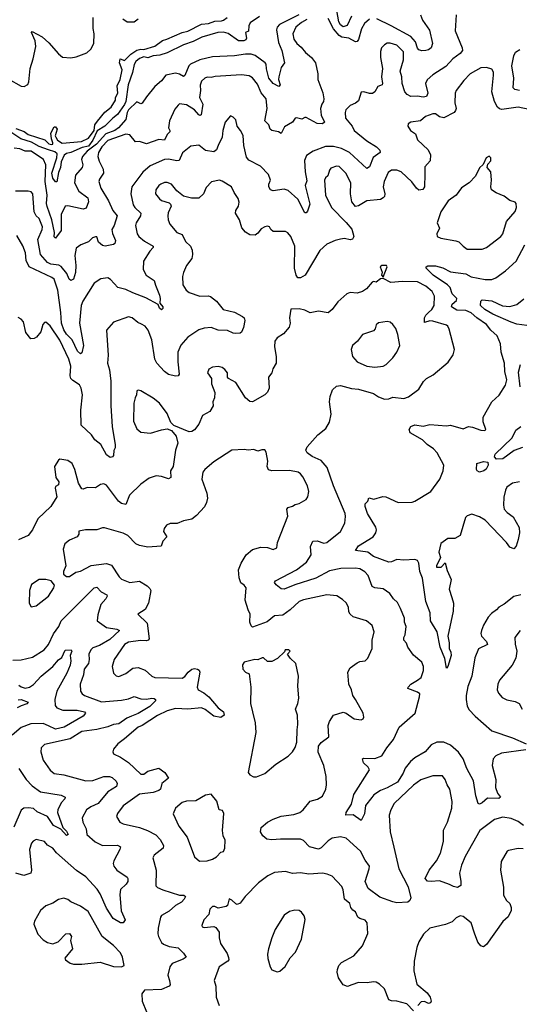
# Model space of a CAD drawing. Extents: x 1690054 to 1842981, y 782881 to 914114.
# Tile 520 of 656: x 1813364 to 1816994, y 817812 to 824959. Entities that reach past the tile are written whole.
import ezdxf

# ---------------------------------------------------------------- set-up
doc = ezdxf.new("R2010")
doc.units = 0

msp = doc.modelspace()

# ---------------------------------------------------------------- linework, layer by layer
at = {"layer": '0CON10XD'}
for points in [[(1813279.3, 824529.3), (1813375, 824476), (1813395.7, 824474.3), (1813422.2, 824487.8), (1813431.3, 824508.7), (1813441.1, 824605), (1813462.8, 824675), (1813480.8, 824765), (1813477.3, 824805), (1813450.6, 824865), (1813455, 824873.8), (1813526.5, 824835), (1813575, 824790.5), (1813645, 824710), (1813675, 824688), (1813735, 824682), (1813775, 824690), (1813850.9, 824719.1), (1813882, 824745), (1813903.1, 824786.9), (1813906.3, 824855), (1813898.8, 824895), (1813897.7, 824975)], [(1815106.9, 824983.1), (1815038.8, 824935), (1815029.1, 824915), (1815026.2, 824875), (1815004.2, 824865), (1815012, 824825), (1815006.9, 824813.1), (1814992.5, 824805), (1814955, 824804.5), (1814878.9, 824858.9), (1814845, 824867.8), (1814804.5, 824865.5), (1814688.6, 824831.4), (1814625, 824800), (1814555, 824776.2), (1814435, 824717.5), (1814381.4, 824701.4), (1814335, 824695.8), (1814295, 824682.5), (1814265, 824688.8), (1814235, 824677.3), (1814207.9, 824655), (1814195, 824634.2), (1814184.1, 824575), (1814153.1, 824486.9), (1814135.1, 824365.1), (1814125, 824343.9), (1814075, 824270.4), (1814041.2, 824245), (1813981.5, 824185), (1813926.8, 824153.2), (1813894.4, 824085), (1813865, 824042), (1813819.2, 824030.8), (1813735.7, 823994.3), (1813705, 823988.5), (1813686.1, 823975), (1813666.6, 823926.6), (1813661.3, 823885), (1813645, 823850), (1813635, 823782), (1813625, 823781.4), (1813605, 823807.5), (1813598.7, 823845), (1813633.4, 823955), (1813636.5, 823985), (1813620.5, 824000.5), (1813573.9, 824013.9), (1813505, 824038.8), (1813449.8, 824069.8), (1813371.9, 824095), (1813306.7, 824136.7)], [(1815392.6, 824995), (1815252.1, 824925), (1815235.4, 824905), (1815229.3, 824885), (1815245, 824792.5), (1815269.4, 824735), (1815286.9, 824645), (1815265, 824612.5), (1815247.3, 824545), (1815245.6, 824525), (1815256.2, 824485), (1815247.2, 824472.8), (1815205, 824496.6), (1815174.4, 824535), (1815156.8, 824603.2), (1815154.6, 824635), (1815147.9, 824645), (1815075, 824699.3), (1815045, 824707.8), (1815005, 824708.3), (1814925, 824696.6), (1814765, 824690), (1814673.4, 824666.6), (1814604.7, 824635.3), (1814593.6, 824625), (1814565, 824554.2), (1814555, 824547.1), (1814524.4, 824564.4), (1814495, 824570.8), (1814425, 824556.9), (1814395, 824515.5), (1814345, 824474.3), (1814285, 824400), (1814255, 824352), (1814245, 824349.2), (1814215, 824362.2), (1814155, 824304.1), (1814144.2, 824285), (1814136.2, 824233.8), (1814083.1, 824175), (1814055, 824154), (1813990.6, 824129.4), (1813921.3, 824055), (1813855.2, 824005), (1813819.5, 823965), (1813814.2, 823945), (1813821.8, 823905), (1813818.2, 823885), (1813770.7, 823829.3), (1813761.4, 823775), (1813792.7, 823715), (1813858.9, 823665), (1813863.1, 823636.9), (1813848.1, 823591.9), (1813825, 823584), (1813715, 823608.9), (1813695, 823604.2), (1813664.5, 823545.5), (1813665, 823428.8), (1813624, 823374), (1813613.6, 823383.6), (1813616, 823415), (1813598.7, 823505), (1813564.1, 823604.1), (1813558.4, 823625), (1813563.3, 823685), (1813550.4, 823785), (1813554.8, 823904.8), (1813536.8, 823945), (1813448.1, 824005), (1813405, 824005.3), (1813365, 824022.1), (1813325, 824027.1)], [(1813335, 824169.2), (1813397.3, 824147.3), (1813425, 824125.5), (1813546.9, 824086.9), (1813575, 824058.6), (1813595, 824052), (1813603.8, 824056.2), (1813605.6, 824065), (1813594.6, 824094.6), (1813590.8, 824135), (1813615, 824181.2), (1813625, 824182), (1813635.4, 824165), (1813622.5, 824115), (1813625.5, 824105), (1813639.5, 824085), (1813673.1, 824063.1), (1813812.5, 824075), (1813865, 824098.6), (1813906.1, 824153.9), (1813910, 824195), (1813928.3, 824221.7), (1813983.6, 824286.4), (1814027.8, 824325), (1814060, 824375), (1814060, 824395), (1814078.1, 824425), (1814072.1, 824477.9), (1814094.3, 824525), (1814108.5, 824595), (1814089.2, 824645), (1814093.3, 824675), (1814125, 824663.3), (1814171.8, 824708.2), (1814215, 824738.7), (1814245, 824745.3), (1814265, 824742.9), (1814345, 824767.8), (1814401.2, 824808.8), (1814433.5, 824816.5), (1814544.4, 824865.6), (1814585.3, 824874.7), (1814684.8, 824925.2), (1814735, 824932.2), (1814781.8, 824948.2), (1814830.6, 824949.4), (1814843.8, 824955), (1814872.5, 824975)], [(1816534.5, 824995), (1816528.7, 824878.7), (1816580, 824755), (1816581.1, 824735), (1816565, 824714.4), (1816512.2, 824675), (1816460.4, 824619.6), (1816365, 824559.4), (1816325, 824522), (1816312.9, 824495), (1816328.9, 824425), (1816318.6, 824401.4), (1816295, 824396.2), (1816255, 824403.3), (1816205, 824401.5), (1816178.9, 824415), (1816162.1, 824435), (1816143.6, 824495), (1816139.3, 824545), (1816127.7, 824585), (1816153.3, 824666.7), (1816152.4, 824725), (1816105, 824773.6), (1816055, 824788.2), (1816035, 824787.5), (1816014, 824776), (1815993.3, 824755), (1815985, 824727.5), (1815984.5, 824685), (1816000.6, 824605), (1815992.7, 824545), (1816000.5, 824495), (1815997.1, 824485), (1815965, 824474), (1815944.6, 824435.4), (1815926.4, 824423.6), (1815905, 824423.3), (1815865, 824435.8), (1815845, 824433.3), (1815825, 824370.6), (1815805, 824351.8), (1815764.7, 824335.3), (1815733.1, 824305), (1815728.1, 824285), (1815732.2, 824245), (1815779.1, 824185), (1815794.7, 824154.7), (1815885, 824078.8), (1815957.5, 824035), (1815980.9, 824010.9), (1815984.2, 823995), (1815932, 823958), (1815905, 823892), (1815885, 823878.8), (1815759.2, 823995), (1815703.3, 824025), (1815645, 824038.3), (1815585, 824038.8), (1815496.2, 824003.8)], [(1815905, 824962), (1815868.9, 824931.1), (1815848.5, 824891.5), (1815824.6, 824815.4), (1815815, 824800.8), (1815805, 824797.5), (1815754.7, 824824.7), (1815705, 824832), (1815685, 824843.9), (1815642.9, 824892.9), (1815605, 824968.2)], [(1815775.2, 824984.8), (1815743.3, 824916.7), (1815715, 824907), (1815695, 824922.2), (1815683.8, 824943.8), (1815668, 825025)], [(1816276.9, 824995), (1816290.9, 824955), (1816342.6, 824882.6), (1816363.5, 824785), (1816352.9, 824755), (1816335, 824740.6), (1816315.5, 824734.5), (1816285, 824733.3), (1816265, 824740), (1816255, 824752), (1816239.2, 824799.2), (1816205, 824835.8), (1816063.3, 824913.3), (1815958, 824965)], [(1814112.5, 824965), (1814145, 824944), (1814195, 824942.5), (1814224.2, 824965)], [(1815450.3, 824959.7), (1815411, 824939), (1815370.4, 824905), (1815349.1, 824855), (1815355, 824818.6), (1815378.5, 824785), (1815409.4, 824759.4), (1815440.5, 824720.5), (1815485.3, 824685.3), (1815514.4, 824645), (1815530.5, 824565), (1815529.4, 824525), (1815567.4, 824427.4), (1815573.3, 824385), (1815571.5, 824365), (1815558.5, 824345), (1815550, 824315), (1815555.3, 824265.3)], [(1816995, 824445.4), (1816962, 824452), (1816950.5, 824465), (1816954.2, 824535), (1816939, 824625), (1816955, 824697.5), (1816967.2, 824722.8), (1816996.9, 824743.1)], [(1816986.7, 824323.3), (1816867.6, 824307.6), (1816851.2, 824311.2), (1816836.7, 824325), (1816814.5, 824365), (1816793.8, 824435), (1816807.1, 824555), (1816806.8, 824576.8), (1816795, 824598.8), (1816755, 824610.8), (1816715, 824608.9), (1816638, 824565), (1816591.4, 824518.6), (1816534.2, 824445), (1816527.5, 824425), (1816525.6, 824355), (1816534.4, 824315), (1816531.1, 824298.9), (1816520, 824285), (1816445, 824246.7), (1816415, 824253.5), (1816385, 824274.5), (1816365.5, 824274.5), (1816312.9, 824257.1), (1816275, 824224.3), (1816205, 824216), (1816186.4, 824203.6), (1816183.8, 824185), (1816203.4, 824153.4), (1816240, 824130), (1816255, 824086.7), (1816330.6, 824015), (1816348.3, 823978.3), (1816347.5, 823935), (1816308.3, 823891.7), (1816307.9, 823837.9), (1816304.5, 823745), (1816293.2, 823726.8), (1816265, 823721.2), (1816246.4, 823735), (1816212.8, 823782.8), (1816135, 823854.5), (1816105, 823867.3), (1816065, 823867.5), (1816041.3, 823848.7), (1816012.2, 823785), (1816005.7, 823745), (1816018.1, 823695), (1816014.3, 823675), (1816005.8, 823665), (1815985, 823654.6), (1815885, 823644.7), (1815825, 823606.7), (1815805, 823602.9), (1815776.9, 823636.9), (1815767.1, 823695), (1815770, 823775), (1815732.7, 823845), (1815685, 823893.1), (1815665, 823895.8), (1815625, 823880), (1815613.8, 823866.2), (1815603.6, 823826.4), (1815585, 823810), (1815579.5, 823795), (1815585, 823686.2), (1815629.2, 823595), (1815736.8, 823486.8), (1815777.6, 823437.6), (1815792.5, 823385), (1815781.2, 823365), (1815765, 823360.9), (1815725, 823369.6), (1815695, 823365.5), (1815655, 823355.4), (1815595, 823328.9), (1815545, 823283.5), (1815437.5, 823105), (1815405, 823085.5), (1815385.5, 823085.5), (1815371.8, 823105), (1815359.6, 823155), (1815362.7, 823315), (1815335, 823385.6), (1815312.2, 823412.2), (1815295, 823421.2), (1815205, 823421.9), (1815188, 823435), (1815180, 823455), (1815165, 823460), (1815145, 823456), (1815119.4, 823440.6), (1815095, 823408.6), (1815075, 823395.8), (1815036.1, 823396.1), (1815005, 823416.7), (1814978.7, 823448.7), (1814961.8, 823505), (1814932.1, 823555), (1814934.6, 823575), (1814953.5, 823605), (1814958.1, 823635), (1814952.2, 823662.2), (1814923.1, 823705), (1814902, 823745), (1814835, 823786.9), (1814815, 823793.1), (1814757, 823783), (1814719.1, 823740.9), (1814700, 823695), (1814666.1, 823663.9), (1814613, 823663), (1814555, 823678.8), (1814505.7, 823715.7), (1814468, 823765), (1814435, 823777.5), (1814415, 823777.5), (1814388.8, 823765), (1814374.3, 823755), (1814353.3, 823725), (1814350.8, 823695), (1814379.4, 823659.4), (1814395, 823646.9), (1814449.5, 823629.5), (1814460, 823620), (1814464.2, 823605), (1814442.6, 823557.4), (1814439.5, 823535), (1814442.5, 823505), (1814455.6, 823475.6), (1814505.8, 823415), (1814545, 823398.8), (1814569.4, 823349.4), (1814605.4, 823315.4), (1814616.7, 823285), (1814620, 823255), (1814614.2, 823225), (1814575.8, 823175), (1814554.3, 823125), (1814548.1, 823095), (1814549.4, 823035), (1814574.5, 822995), (1814595, 822978.2), (1814672.3, 822952.3), (1814734.5, 822954.5), (1814749.2, 822949.2), (1814794.3, 822915), (1814841.4, 822855), (1814925, 822835.4), (1814983.8, 822805), (1814994, 822795), (1814999.2, 822775), (1814990.5, 822725), (1814975, 822692), (1814965, 822684), (1814935, 822680), (1814915, 822682.5), (1814873.6, 822703.6), (1814805, 822705.7), (1814755, 822724.5), (1814705, 822719.2), (1814665, 822707.5), (1814585.4, 822654.6), (1814534.1, 822595.9), (1814512.9, 822545), (1814512.1, 822475), (1814523.8, 822385), (1814515, 822373.8), (1814495, 822370.6), (1814445, 822383.2), (1814415, 822406.4), (1814361.5, 822465), (1814345.9, 822495), (1814324.1, 822635), (1814297.7, 822705), (1814275, 822733.3), (1814249.1, 822749.1), (1814221.6, 822761.6), (1814182, 822795), (1814155, 822801.9), (1814046.8, 822763.2), (1813995.4, 822704.6), (1814006.9, 822525), (1814003.2, 822465), (1814016.7, 822416.7), (1814025.3, 822335), (1814026.7, 822155), (1814037.1, 822005), (1814057.7, 821872.3), (1814057.5, 821852.5), (1814047, 821833), (1814046, 821795), (1814038.8, 821785), (1814022.4, 821782.4), (1813995, 821801.2), (1813954.4, 821875), (1813909.6, 821909.6), (1813885.2, 821945.2), (1813811.9, 822015), (1813809.5, 822125), (1813820.3, 822235), (1813811.6, 822285), (1813799.8, 822309.8), (1813749.7, 822339.7), (1813735.6, 822355), (1813730.5, 822375), (1813736.8, 822445), (1813722.3, 822495), (1813655, 822632.5), (1813585, 822737.5), (1813555, 822763.8), (1813545, 822760), (1813533.2, 822746.8), (1813517, 822693), (1813485.9, 822654.1), (1813470, 822645), (1813445, 822643.3), (1813408, 822688), (1813391.4, 822765), (1813375.5, 822785.5), (1813352.3, 822797.7)], [(1815555.3, 824265.3), (1815578, 824215), (1815565, 824202.9), (1815525, 824205.6), (1815445, 824248.5), (1815435, 824250), (1815415, 824236.9), (1815375, 824247.6), (1815365, 824244.5), (1815345, 824214.3), (1815288.8, 824181.2), (1815265, 824133.3), (1815244.2, 824144.2), (1815195, 824153.8), (1815184.3, 824164.3), (1815175, 824196), (1815145.7, 824225.7), (1815161.3, 824315), (1815154.4, 824385), (1815118.2, 824428.2), (1815091.3, 824491.3), (1815056.4, 824536.4), (1815031.6, 824551.6), (1814975, 824559.3), (1814784.6, 824545.4), (1814755, 824538.1), (1814725, 824542.2), (1814710, 824535), (1814685, 824512), (1814675.6, 824484.4), (1814677.9, 824445), (1814671.2, 824395), (1814694.6, 824345), (1814681.7, 824268.3), (1814675, 824262.5), (1814665, 824268), (1814633.5, 824305), (1814575, 824340.7), (1814525, 824348.8), (1814515, 824338.8), (1814490.9, 824309.1), (1814453.5, 824225), (1814444.5, 824175), (1814455.5, 824155), (1814454.6, 824145), (1814435.2, 824124.8), (1814415, 824085.4), (1814375, 824088.9), (1814285, 824057.1), (1814235.5, 824075.5), (1814205, 824072.3), (1814165, 824123.3), (1814135, 824128.2), (1814005, 824081.1), (1813960, 824035), (1813937.5, 823995), (1813932.4, 823965), (1813940.8, 823930.8), (1813971.1, 823875), (1813974, 823846), (1813945, 823802.5), (1813940, 823785), (1813953.6, 823735), (1814008.9, 823645), (1814041.1, 823575), (1814071.5, 823535), (1814050, 823465), (1814033.3, 823435), (1814038.1, 823408.1), (1814060.6, 823355), (1814055.5, 823335), (1814045, 823328.1), (1813985, 823315.6), (1813965, 823319.6), (1813937.5, 823345), (1813925, 823383.3), (1813915, 823383.8), (1813893.8, 823375), (1813865, 823346), (1813808.8, 823325), (1813775, 823300), (1813763.9, 823246.1), (1813773.2, 823175), (1813770, 823125), (1813755.8, 823075), (1813735, 823064.7), (1813724.6, 823074.6), (1813706.7, 823116.7), (1813666.5, 823166.5), (1813647.4, 823177.4), (1813590, 823185), (1813566.4, 823196.4), (1813514.8, 823255), (1813496.7, 823363.3), (1813527.9, 823435), (1813530.3, 823455), (1813506.1, 823515), (1813484.3, 823534.3), (1813468.8, 823565), (1813460.8, 823695), (1813448.3, 823708.3), (1813425, 823714.2), (1813334.6, 823714.6)], [(1817065, 824306.9), (1816986.7, 824323.3)], [(1815496.2, 824003.8), (1815447.6, 823972.4), (1815434.3, 823935.7), (1815438.6, 823855), (1815451.2, 823788.8), (1815438.6, 823755), (1815470.9, 823619.1), (1815455, 823570), (1815445, 823556.7), (1815435, 823556.7), (1815385.7, 823655.7), (1815315, 823717.9), (1815285, 823728.7), (1815205, 823717.8), (1815186, 823725), (1815174.3, 823745), (1815174.4, 823765), (1815185.5, 823795), (1815171.9, 823835), (1815114, 823895), (1815030, 823940), (1815010.9, 823960.9), (1814992.9, 824045), (1814987.1, 824117.1), (1814968, 824155), (1814943.3, 824185), (1814935, 824232.5), (1814915, 824252.5), (1814895, 824260), (1814856.7, 824215), (1814840.6, 824155), (1814836.2, 824105), (1814807, 824045), (1814795, 824013.5), (1814775, 824000.9), (1814715, 824010), (1814665, 824048.1), (1814608.5, 824041.5), (1814547.5, 823992.5), (1814522.4, 823937.6), (1814505.5, 823934.5), (1814446, 823946), (1814415, 823943.2), (1814312.2, 823897.8), (1814257.9, 823852.1), (1814180, 823745), (1814172.1, 823695), (1814188.5, 823615), (1814200.9, 823595), (1814244.4, 823555), (1814241.1, 823535), (1814211.1, 823485), (1814205.6, 823465), (1814218.1, 823405), (1814229.4, 823385), (1814271.6, 823351.6), (1814334.3, 823315), (1814334.3, 823305), (1814310.7, 823279.3), (1814264.6, 823205), (1814261.5, 823145), (1814283.8, 823105), (1814342, 823065), (1814351.7, 823031.7), (1814380.3, 822960.3), (1814385.7, 822935), (1814382, 822902), (1814404.3, 822875), (1814405, 822862.5), (1814395, 822852.9), (1814379.4, 822865), (1814370.7, 822890.7), (1814280.6, 822940.6), (1814185.3, 822975.3), (1814135, 823000.6), (1814076.2, 823015), (1814025, 823074), (1814005, 823084), (1813952.7, 823077.3), (1813905, 823046), (1813823.1, 822916.9), (1813810.7, 822885), (1813799.1, 822755), (1813826.7, 822595), (1813815, 822540), (1813806.7, 822533.3), (1813785, 822553.1), (1813744.6, 822634.6), (1813705, 822676.7), (1813685, 822707.9), (1813668.9, 822755), (1813663.8, 822833.8), (1813640.5, 822995), (1813614.7, 823074.7), (1813598.3, 823088.3), (1813432.3, 823165), (1813411.8, 823211.8), (1813406.7, 823266.7), (1813387.7, 823317.7), (1813343.4, 823393.4)], [(1816725, 823294.2), (1816754.4, 823305.6), (1816858.8, 823385), (1816873.8, 823405), (1816900.8, 823495), (1816963, 823567), (1816974, 823595), (1816971.2, 823625), (1816964.1, 823634.1), (1816925, 823646), (1816885, 823678), (1816825, 823703.1), (1816792.5, 823725), (1816786.1, 823746.1), (1816791.4, 823795), (1816788, 823855), (1816760, 823885), (1816765, 823910), (1816787.5, 823935), (1816787.5, 823955), (1816775, 823967.5), (1816753.9, 823956.1), (1816732.5, 823907.5), (1816705, 823882.5), (1816675, 823822), (1816630, 823775), (1816575, 823738), (1816535, 823684.2), (1816476, 823645), (1816422.9, 823565), (1816396.2, 823485), (1816413.3, 823445), (1816394.2, 823405), (1816396, 823386), (1816423.4, 823373.4), (1816533.6, 823353.6), (1816555, 823345.7), (1816585, 823314), (1816614.3, 823294.3), (1816725, 823294.2)], [(1816994.4, 821605.6), (1816945, 821595.6), (1816903.1, 821565), (1816893.1, 821545), (1816882.7, 821492.7), (1816878.9, 821435), (1816885, 821406.7), (1816905, 821382), (1816950.5, 821350.5), (1816993, 821273), (1816995.7, 821235), (1816985.7, 821185), (1816972, 821138), (1816955, 821117.5), (1816925, 821131.2), (1816901.4, 821165), (1816745, 821326.1), (1816705, 821351.2), (1816649.7, 821369.7), (1816615, 821357.8), (1816601.9, 821345), (1816565, 821214.2), (1816525, 821194.3), (1816475, 821194), (1816425, 821158), (1816409.1, 821095), (1816422.5, 821055), (1816391.2, 820995), (1816392.5, 820985), (1816425.6, 820984.4), (1816455, 821017.5), (1816470.9, 820960.9), (1816498.8, 820895), (1816485.4, 820825.4), (1816504.3, 820764.3), (1816516.2, 820725), (1816513.8, 820665), (1816475.5, 820485), (1816484.5, 820435), (1816484.3, 820395), (1816497.6, 820367.6), (1816500, 820345), (1816475.8, 820264.2), (1816465, 820252.5), (1816451.8, 820321.8), (1816420, 820405), (1816397, 820517), (1816349.4, 820595), (1816345.6, 820655), (1816313.9, 820735), (1816291.3, 820905), (1816271.8, 820955), (1816263.5, 821015), (1816255, 821034.2), (1816235, 821040.9), (1816155, 821035.6), (1816105, 821040.5), (1816065, 821024.2), (1816045, 821022.5), (1815935, 821063.1), (1815893.8, 821095), (1815804, 821105), (1815825, 821140), (1815933.4, 821206.6), (1815952.5, 821235), (1815955.7, 821255), (1815950.8, 821275), (1815892.2, 821375), (1815873.3, 821425), (1815874.2, 821445), (1815893.8, 821465), (1815900.7, 821489.3), (1815937.8, 821477.8), (1816002.8, 821497.2), (1816025, 821495.6), (1816115, 821455.6), (1816215, 821456.9), (1816235, 821463.5), (1816350.6, 821535), (1816416.9, 821625), (1816441.1, 821685), (1816446.2, 821725), (1816396.1, 821816.1), (1816370, 821845), (1816325, 821876.7), (1816290.5, 821910.5), (1816201.1, 821961.1), (1816193.1, 821985), (1816205.6, 822005), (1816235, 822017.1), (1816295, 822007.8), (1816345, 822020), (1816465, 822010), (1816495, 822015.7), (1816585, 821990), (1816624.1, 822005.9), (1816655, 822002.5), (1816715, 821978.8), (1816743.6, 821976.4), (1816750, 821985), (1816731.1, 822041.1), (1816731.3, 822075), (1816795, 822186.2), (1816846.8, 822233.2), (1816893.6, 822305), (1816903.1, 822345), (1816889.6, 822405), (1816885.5, 822465), (1816861.9, 822545), (1816858.5, 822605), (1816834.3, 822665), (1816786.7, 822705), (1816755, 822747.7), (1816685.3, 822795.3), (1816645, 822831.5), (1816605, 822848.1), (1816539.9, 822849.9), (1816502.2, 822875), (1816506.5, 822895), (1816538.1, 822921.9), (1816541.1, 822935), (1816505, 822970), (1816491.3, 823015), (1816472.3, 823035), (1816369.2, 823105), (1816316.7, 823155), (1816316.7, 823165), (1816328.3, 823171.7), (1816385, 823172.9), (1816438.2, 823158.2), (1816495, 823129.2), (1816605, 823114.1), (1816645, 823093.6), (1816745, 823073.3), (1816795, 823074.3), (1816824.2, 823085.8), (1816892.5, 823135), (1816970, 823205), (1817034.7, 823325.3)], [(1816005, 823090), (1816033.8, 823165), (1816030, 823175), (1815995, 823174), (1815982, 823165), (1815996.4, 823126.4), (1815993.8, 823103.8), (1816005, 823090)], [(1817040.9, 819659.1), (1816865, 819635.5), (1816822.5, 819615), (1816805, 819593.3), (1816796.4, 819545), (1816824.4, 819445), (1816820, 819385), (1816836, 819345), (1816856.2, 819315), (1816845, 819306.2), (1816762.2, 819307.8), (1816723.3, 819275), (1816705, 819266.2), (1816695, 819270), (1816678.6, 819325), (1816660, 819435), (1816612.3, 819525), (1816586.9, 819595), (1816551.7, 819641.7), (1816493.8, 819693.8), (1816445, 819715.4), (1816395, 819714.5), (1816354, 819696), (1816309.5, 819645), (1816235, 819600.8), (1816204.2, 819575.8), (1816163.8, 819526.2), (1816149.3, 819490.7), (1816108.9, 819425), (1816035, 819383.3), (1815985, 819365.4), (1815937.9, 819332.1), (1815922.5, 819312.5), (1815876.7, 819255), (1815869.1, 819195), (1815845, 819147.5), (1815788.1, 819188.1), (1815733.8, 819185), (1815735.8, 819205), (1815774, 819266), (1815792.1, 819335), (1815904.4, 819515), (1815895, 819534.3), (1815861.4, 819565), (1815855.9, 819594.1), (1815865, 819598.6), (1815945, 819595.4), (1815994.2, 819615), (1816031.1, 819675), (1816078.9, 819735), (1816122, 819825), (1816236.5, 819925), (1816270, 820045), (1816270.6, 820065), (1816255, 820078.1), (1816184, 820105), (1816185.6, 820115), (1816204.7, 820135.3), (1816255, 820165.7), (1816280, 820185), (1816297.1, 820235), (1816298.1, 820265), (1816285, 820296.7), (1816225, 820347.5), (1816185, 820404), (1816174.4, 820434.4), (1816154.2, 820455), (1816154.2, 820475), (1816165.7, 820495), (1816171.5, 820555), (1816160.6, 820585), (1816158.9, 820615), (1816131.1, 820685), (1816108.2, 820728.2), (1816080.8, 820755), (1816054, 820795), (1816005, 820827.8), (1815944.6, 820834.6), (1815925, 820844.2), (1815896.2, 820925), (1815871.5, 820951.5), (1815835, 820972.7), (1815805, 820978.9), (1815696.7, 820975), (1815615, 820958.9), (1815515.5, 820904.5), (1815361.9, 820858.1), (1815285, 820824.4), (1815265, 820827.1), (1815226.6, 820856.6), (1815216.2, 820875), (1815223.3, 820885), (1815375.7, 820965), (1815448.6, 821021.4), (1815480.7, 821075), (1815478.1, 821135), (1815493.3, 821175), (1815524.4, 821175.6), (1815575, 821159.4), (1815595, 821163.3), (1815694.4, 821245), (1815725.8, 821304.2), (1815732.2, 821352.2), (1815728.7, 821375), (1815643.6, 821575), (1815598.8, 821708.8), (1815555, 821759.5), (1815488.3, 821788.3), (1815452, 821815), (1815444.2, 821834.2), (1815452.2, 821857.8), (1815531.4, 821945), (1815588.8, 821991.2), (1815615, 822036.7), (1815628.1, 822095), (1815616, 822185), (1815618.8, 822225), (1815637.9, 822272.1), (1815665, 822298), (1815695, 822303.1), (1815775, 822282.7), (1815825, 822278.2), (1815934, 822245), (1815970.5, 822220.5), (1816015, 822205.7), (1816045, 822207.5), (1816075, 822220), (1816155, 822209.4), (1816188.3, 822221.7), (1816265, 822276), (1816297, 822333), (1816320, 822355), (1816369.1, 822380.9), (1816477.7, 822472.3), (1816514.2, 822525.8), (1816524, 822565), (1816485, 822713.3), (1816475, 822733.8), (1816465, 822740.6), (1816365, 822770.8), (1816345, 822772.8), (1816305, 822761.4), (1816305, 822795.8), (1816314.7, 822815), (1816335.2, 822834.8), (1816358.2, 822855), (1816375.4, 822885), (1816377, 822953), (1816361.5, 822985), (1816315.6, 823025), (1816255, 823055.3), (1816145, 823058.9), (1816060.3, 823050.3), (1816005, 823080), (1815985, 823077.5), (1815955, 823053.8), (1815935, 823057.5), (1815925, 823053.3), (1815883.8, 823005), (1815855, 822985.8), (1815815, 822974.2), (1815765, 822978.5), (1815740.8, 822969.2), (1815675, 822912), (1815634.6, 822855.4), (1815605, 822831.4), (1815535, 822844.4), (1815475, 822831.9), (1815435, 822850), (1815395, 822859.2), (1815335, 822856.7), (1815323.8, 822795), (1815329.4, 822755), (1815322.2, 822727.8), (1815281.1, 822678.9), (1815235, 822650.6), (1815218.5, 822625), (1815215.5, 822585), (1815226.5, 822515), (1815226.5, 822465)], [(1817049.8, 822739.8), (1816975, 822748.9), (1816935, 822763.7), (1816802.1, 822822.1), (1816744.6, 822855), (1816712.9, 822885), (1816713.6, 822916.4), (1816725, 822925.7), (1816795, 822919), (1816872.2, 822882.2), (1816925, 822876.9), (1816975, 822890.9), (1817027.2, 822932.8)], [(1815945, 822437.8), (1816005, 822442.9), (1816026.7, 822455), (1816075.6, 822504.4), (1816104.2, 822545.8), (1816126, 822595), (1816111.4, 822675), (1816097.2, 822717.2), (1816075, 822745.8), (1816055, 822762.5), (1816035, 822769.2), (1815972, 822758), (1815953.1, 822745), (1815946.7, 822715), (1815935, 822700.5), (1815853.8, 822675), (1815818, 822625), (1815782.5, 822595), (1815772.5, 822565), (1815782, 822515), (1815815, 822476.2), (1815885, 822443.1), (1815945, 822437.8)], [(1815226.5, 822465), (1815202.5, 822425), (1815195.8, 822395), (1815172.5, 822365), (1815177.1, 822285), (1815164.2, 822255), (1815144.5, 822235.5), (1815055, 822184.3), (1815035, 822188), (1815005, 822214.2), (1814935, 822326), (1814881.2, 822355), (1814873.8, 822365), (1814874, 822395), (1814855, 822420.8), (1814835, 822434), (1814805, 822442), (1814765, 822436.2), (1814737.7, 822422.3), (1814727.5, 822395), (1814758, 822355), (1814757.1, 822315), (1814782, 822252), (1814779.7, 822215), (1814766.9, 822185), (1814768.9, 822155), (1814745, 822115.7), (1814692, 822085), (1814666.7, 822023.3), (1814635, 821982.5), (1814615, 821970), (1814595, 821967.5), (1814483.6, 822013.6), (1814462.5, 822035), (1814435, 822100), (1814379.2, 822175), (1814335, 822212), (1814245, 822266.2), (1814225, 822270), (1814214.2, 822265.8), (1814213.8, 822235), (1814202.5, 822215), (1814193.4, 822176.6), (1814191.8, 822045), (1814215, 821990), (1814245, 821964.4), (1814315, 821956.9), (1814395, 821982.5), (1814435, 821988.8), (1814466, 821976), (1814501.2, 821935), (1814514.2, 821885), (1814495.6, 821834.4), (1814478.1, 821715), (1814460.6, 821685), (1814462.5, 821635), (1814445, 821625.7), (1814395, 821643.1), (1814355, 821647.8), (1814305, 821631.9), (1814243.5, 821586.5), (1814161.5, 821508.5), (1814135, 821441.2), (1814105, 821448.1), (1814082.2, 821465), (1813995, 821580.8), (1813975, 821590), (1813952, 821585), (1813915, 821561.8), (1813855, 821562.9), (1813825, 821552.2), (1813815, 821554.4), (1813790.5, 821595), (1813765.8, 821695), (1813745, 821736.7), (1813715, 821758.8), (1813655, 821770), (1813645, 821762.5), (1813618, 821715), (1813627.5, 821635), (1813649.2, 821605), (1813645, 821583.3), (1813625, 821570), (1813621.2, 821558.8), (1813634.2, 821495), (1813590.8, 821425), (1813496.9, 821335), (1813456.9, 821255), (1813426.2, 821215), (1813355, 821184.3)], [(1816999.3, 822295), (1816989.2, 822400.8), (1817003.4, 822455)], [(1817016.1, 821853.9), (1816956.9, 821833.1), (1816875, 821771.4), (1816828.8, 821768.8), (1816813.6, 821785), (1816818.2, 821805), (1816942.2, 821925), (1816969.6, 821980.4), (1817005.5, 822005)], [(1817025, 819110), (1816985, 819139.5), (1816935, 819160.4), (1816875, 819170), (1816814.2, 819155), (1816706.2, 819075), (1816600.6, 818885), (1816575, 818823.3), (1816560.6, 818765), (1816570, 818705), (1816568, 818675), (1816545, 818660.8), (1816515, 818666.7), (1816488, 818682), (1816415, 818709.4), (1816352.7, 818702.7), (1816325.8, 818705.8), (1816308.8, 818725), (1816339.2, 818785), (1816392.9, 818855), (1816421.1, 818908.9), (1816443.3, 818995), (1816443.8, 819076.2), (1816473.1, 819135), (1816503.1, 819235), (1816505.5, 819285.5), (1816489.2, 819375), (1816470, 819405), (1816456, 819445), (1816435, 819470), (1816365, 819470.8), (1816278.7, 819441.3), (1816225, 819402.5), (1816085, 819270), (1816059.4, 819225), (1816048.9, 819185), (1816055.5, 819065), (1816083.3, 818953.3), (1816117.5, 818795), (1816186.2, 818665), (1816205.6, 818585), (1816198.9, 818565), (1816183.8, 818555), (1816105, 818549.5), (1816075.2, 818555.2), (1815981.2, 818591.2), (1815895, 818652.9), (1815874.5, 818705), (1815903.5, 818795), (1815904.4, 818815), (1815875, 818857.5), (1815840.4, 818925), (1815735, 819018.2), (1815695, 819028.8), (1815635, 819017.3), (1815605, 818997.8), (1815555, 818948.1), (1815535, 818939.5), (1815470, 818955), (1815425, 819000.9), (1815405, 819010.4), (1815259.1, 819010.9), (1815195, 819005.7), (1815160.3, 819010.3), (1815131.2, 819035), (1815112.5, 819065), (1815119.2, 819095), (1815165, 819134.2), (1815205, 819156.9), (1815265, 819177.8), (1815355, 819190.5), (1815400, 819205), (1815424.2, 819225), (1815475, 819286.7), (1815528.8, 819301.2), (1815565, 819322.5), (1815588, 819375), (1815594, 819405), (1815590.8, 819465), (1815573.1, 819545), (1815533.2, 819643.2), (1815534.6, 819685), (1815555, 819711.9), (1815611.2, 819755), (1815604.4, 819835), (1815615, 819866.2), (1815645, 819910), (1815715, 819933.8), (1815735, 819926.7), (1815795, 819883.6), (1815845, 819878), (1815860, 819885), (1815864, 819896), (1815858.9, 819925), (1815804.5, 820024.5), (1815783.3, 820055), (1815775.8, 820095.8), (1815756.1, 820136.1), (1815747.3, 820222.7), (1815765.6, 820254.4), (1815815, 820292), (1815835, 820300.8), (1815875, 820306), (1815893.8, 820325), (1815925.6, 820395), (1815926.1, 820456.1), (1815938.8, 820515), (1815925, 820562.5), (1815883.3, 820595), (1815787.5, 820625), (1815765, 820643.8), (1815755, 820660), (1815754, 820695), (1815735.8, 820725.8), (1815710.3, 820750.3), (1815667.9, 820777.9), (1815595, 820783.3), (1815425, 820748.2), (1815395, 820735.5), (1815330, 820675), (1815275, 820636.5), (1815215, 820631.9), (1815161.5, 820588.5), (1815055, 820550.8), (1815045, 820560), (1815036.9, 820585), (1815038, 820645), (1815023.8, 820675), (1815001.1, 820745), (1815008.7, 820835), (1814995.4, 820855.4), (1814971.5, 820871.5), (1814958.7, 820908.7), (1814952.9, 820965), (1814972.2, 821015), (1815009.4, 821075), (1815055, 821114.2), (1815115, 821129.2), (1815165, 821127.1), (1815205.9, 821114.1), (1815232.5, 821125), (1815236, 821165), (1815312, 821355), (1815306, 821405), (1815315, 821417.5), (1815345, 821426.9), (1815365, 821440.5), (1815395, 821446.9), (1815445, 821476.2), (1815458, 821495), (1815465.7, 821535), (1815455, 821576.7), (1815420.2, 821640.2), (1815405, 821662), (1815386.2, 821675), (1815325, 821687.1), (1815195, 821684.5), (1815172.1, 821692.1), (1815161.4, 821715), (1815166.9, 821755), (1815155, 821820), (1815146.2, 821836.2), (1815124, 821836), (1815095, 821826.7), (1815065, 821840), (1815025, 821833.8), (1814995, 821838.8), (1814905, 821834.3), (1814775, 821748.9), (1814708.1, 821695), (1814694.5, 821675), (1814687.5, 821625), (1814723.4, 821523.4), (1814728.6, 821485), (1814722.5, 821455), (1814706.4, 821423.6), (1814649.7, 821360.3), (1814615, 821332.5), (1814555, 821320.8), (1814507.7, 821302.3), (1814457, 821303), (1814430.7, 821289.3), (1814413, 821267), (1814410, 821245), (1814433.3, 821205), (1814403.3, 821175), (1814391.2, 821138.8), (1814295, 821130), (1814235, 821142), (1814207.5, 821155), (1814148.8, 821215), (1814115, 821233.1), (1813981.1, 821271.1), (1813965, 821271.5), (1813925, 821256.5), (1813894.5, 821255.5)], [(1816705, 821674.4), (1816687.1, 821685), (1816682.2, 821695), (1816685, 821736.7), (1816735, 821752.2), (1816766.4, 821746.4), (1816768.9, 821725), (1816752.4, 821697.6), (1816736.7, 821685), (1816705, 821674.4)], [(1813894.5, 821255.5), (1813843.4, 821256.6), (1813795, 821246.7), (1813793.3, 821225), (1813782.5, 821205), (1813725, 821182.2), (1813692.5, 821155), (1813680.6, 821115), (1813700, 820995), (1813682.5, 820955), (1813683.3, 820935), (1813705, 820916.7), (1813725, 820916.7), (1813771.9, 820948.1), (1813805, 820957.1), (1813882.6, 820997.4), (1813995, 821012.9), (1814030, 821000), (1814085.8, 820915), (1814105, 820898.6), (1814165, 820873.3), (1814235, 820882.9), (1814290.3, 820850.3), (1814310.3, 820830.3), (1814315.7, 820815.7), (1814300.8, 820725), (1814275, 820679.2), (1814223.3, 820645), (1814289.6, 820579.6), (1814305.5, 820465), (1814298, 820455), (1814285, 820451.2), (1814242.7, 820452.7), (1814155, 820440.5), (1814125, 820424), (1814050, 820315), (1814036.7, 820265), (1814045, 820216.2), (1814065, 820197.5), (1814085, 820192.9), (1814135, 820213.1), (1814185, 820253.3), (1814225, 820258.2), (1814275, 820236.5), (1814323.9, 820193.9), (1814345, 820183.3), (1814545, 820180), (1814565, 820191.5), (1814587.8, 820222.2), (1814615, 820244.5), (1814635, 820250), (1814655.4, 820245.4), (1814667.5, 820237.5), (1814673.6, 820223.6), (1814654.6, 820115), (1814660, 820095), (1814702.9, 820072.9), (1814738.5, 820045), (1814805.3, 819965.3), (1814843.8, 819935), (1814848.8, 819911.2), (1814825.6, 819894.4), (1814775, 819903.2), (1814712, 819952), (1814685, 819964.2), (1814585, 819955.2), (1814542.7, 819957.3), (1814495, 819958.6), (1814435, 819943.3), (1814365, 819908.1), (1814255, 819836.4), (1814223.8, 819825), (1814125, 819738.1), (1814076.1, 819703.9), (1814046, 819665), (1814040, 819645), (1814045, 819631.2), (1814096.2, 819606.2), (1814155, 819566.5), (1814245, 819483.5), (1814265, 819483.5), (1814294.8, 819505.2), (1814375, 819526.5), (1814419.4, 819495), (1814444.2, 819455), (1814396.4, 819415), (1814386.2, 819375), (1814375.6, 819364.4), (1814335, 819349.8), (1814235, 819336.8), (1814115, 819253.1), (1814073.8, 819196.2), (1814067.5, 819175), (1814092, 819135), (1814115, 819123.3), (1814235, 819095.4), (1814292.8, 819072.8), (1814352.2, 819042.2), (1814385, 819007.8), (1814408.8, 818965), (1814405.5, 818945), (1814340, 818895), (1814330.8, 818875), (1814354.6, 818785), (1814352.1, 818672.1), (1814365, 818659.2), (1814405, 818644.4), (1814525, 818604.5), (1814557.5, 818605), (1814568, 818595), (1814560, 818575), (1814540.8, 818555), (1814495, 818530.5), (1814451.2, 818488.8), (1814395, 818456.9), (1814386, 818445), (1814369.4, 818365), (1814368.6, 818325), (1814371.9, 818305), (1814395, 818262), (1814408.7, 818248.7), (1814451.1, 818231.1), (1814515, 818223.1), (1814554.5, 818184.5), (1814573.8, 818155), (1814550.9, 818139.1), (1814470.9, 818109.1), (1814455.4, 818084.6), (1814440.8, 818025), (1814453.3, 817985), (1814456.2, 817955), (1814450, 817945), (1814395, 817920.8), (1814270, 817915), (1814250.7, 817889.3), (1814253.3, 817835), (1814285, 817757.5)], [(1813448.3, 820698.3), (1813485, 820703.8), (1813573.3, 820775), (1813612.5, 820835), (1813616.7, 820855), (1813592.5, 820885), (1813555, 820896.2), (1813505, 820896), (1813450.3, 820859.7), (1813436.4, 820816.4), (1813432.5, 820725), (1813448.3, 820698.3)], [(1813315, 820311.1), (1813375, 820312.5), (1813457.2, 820332.8), (1813540.8, 820385), (1813573.1, 820425), (1813608.8, 820501.2), (1813649.7, 820555), (1813665, 820595.4), (1813905, 820836.4), (1813925, 820840), (1813956.3, 820806.3), (1813997.5, 820785), (1813999.4, 820775), (1813988.8, 820755), (1813953.3, 820713.3), (1813931.2, 820638.8), (1813928.1, 820595), (1813995, 820548.2), (1814068.8, 820535), (1814090, 820525), (1814019, 820461), (1813942.9, 820417.1), (1813895, 820398.9), (1813880.3, 820385), (1813866.2, 820355), (1813869.2, 820315), (1813863, 820285), (1813832.6, 820245), (1813828.1, 820205), (1813804.5, 820135), (1813806.7, 820085), (1813818.9, 820065), (1813835, 820053.1), (1813958.8, 820008.8), (1814105, 820019.3), (1814155, 820029.1), (1814195, 820045.6), (1814245, 820028.5), (1814285, 820027.2), (1814325.3, 820035.3), (1814341.7, 820031.7), (1814350, 820025), (1814350.6, 820015), (1814310.4, 819975), (1814225, 819922.4), (1814176.5, 819905), (1814141.7, 819888.3), (1814085, 819847.7), (1814045, 819843), (1814004.2, 819825.8), (1813925, 819807.2), (1813815, 819793.2), (1813730.6, 819739.4), (1813545, 819697.1), (1813520.8, 819675), (1813517.1, 819645), (1813534.6, 819584.6), (1813585, 819512), (1813615, 819487.8), (1813685, 819477.9), (1813845, 819433.3), (1813895, 819436.6), (1813975.4, 819465.4), (1814016.1, 819466.1), (1814035, 819459.4), (1814065, 819432), (1814071.9, 819415), (1814066.9, 819393.1), (1814004.7, 819355.3), (1813935, 819270), (1813881.9, 819245), (1813850.6, 819225), (1813818.8, 819165), (1813823.1, 819135), (1813846.1, 819085), (1813851.2, 819045), (1813912, 818992), (1813964.7, 818964.7), (1814075, 818966.9), (1814096.2, 818955), (1814091.9, 818935), (1814047.1, 818855), (1814043.5, 818835), (1814048.5, 818815), (1814068.9, 818785), (1814144, 818735), (1814149.2, 818725), (1814148.6, 818705), (1814138.6, 818685), (1814096.9, 818645), (1814091.4, 818608.6), (1814102.1, 818492.1), (1814131.2, 818425), (1814115, 818403.3), (1814096.4, 818403.6), (1814044.4, 818435), (1813995, 818509.2), (1813948.4, 818615), (1813927.7, 818647.7), (1813845, 818737.3), (1813777, 818783), (1813632, 818912), (1813605, 818946.4), (1813567, 818967), (1813545, 818994.3), (1813485, 819008), (1813463.2, 818996.8), (1813449.1, 818980.9), (1813435.6, 818935), (1813449.1, 818785), (1813444.5, 818765.5), (1813395, 818748.5), (1813335.9, 818764.1)], [(1817005, 820784.4), (1816955, 820772.5), (1816885, 820716), (1816845, 820696), (1816829.2, 820675), (1816791.8, 820648.2), (1816767.8, 820622.2), (1816733.5, 820565), (1816719.5, 820525), (1816715.5, 820505), (1816720, 820485), (1816754.5, 820445), (1816762.9, 820425), (1816697.5, 820392.5), (1816671.9, 820328.1), (1816648.2, 820195), (1816620.4, 820119.6), (1816608.7, 820055), (1816606.9, 820025), (1816615, 819976.7), (1816629.1, 819949.1), (1816673.7, 819903.7), (1816795, 819798.1), (1816945, 819745.5), (1817045, 819702)], [(1817001.2, 820525), (1816961.4, 820475), (1816964.3, 820425.7), (1816976.9, 820375), (1816968.6, 820325), (1816942.9, 820275), (1816850, 820165), (1816837.5, 820135), (1816834.1, 820094.1), (1816841.7, 820071.7), (1816869.5, 820039.5), (1816903, 820023), (1816965, 820011.4), (1816992, 819995), (1817015.5, 819955.5)], [(1813358.7, 820128.7), (1813375, 820116.2), (1813405, 820106.1), (1813435.3, 820114.7), (1813465, 820133.8), (1813520.9, 820195), (1813603.8, 820265), (1813645, 820313.6), (1813669.5, 820330.5), (1813695, 820384), (1813737.5, 820385), (1813743.8, 820375), (1813730.6, 820345), (1813736.7, 820305), (1813731.2, 820275), (1813707.6, 820215), (1813632.8, 820085), (1813618.5, 820025), (1813622.1, 819982.1), (1813635, 819963.2), (1813676.6, 819946.6), (1813782.9, 819947.1), (1813835, 819935.4), (1813843.1, 819925), (1813824.3, 819905), (1813688, 819825), (1813625, 819808.5), (1813574.3, 819834.3), (1813535, 819850.2), (1813445, 819847.2), (1813375, 819821.2), (1813308.5, 819765)], [(1815063, 819463), (1815085, 819463.3), (1815145, 819488.8), (1815224.5, 819555.5), (1815315, 819612.5), (1815345, 819644), (1815364.6, 819675.4), (1815376.5, 819715), (1815378.9, 819805), (1815385.8, 819844.2), (1815381.3, 819911.3), (1815368, 819955), (1815385.6, 819995), (1815393.3, 820035), (1815384.4, 820125), (1815390.8, 820195), (1815370, 820285), (1815330, 820325), (1815310, 820355), (1815330, 820375), (1815320, 820385), (1815292.5, 820385), (1815288.3, 820371.7), (1815237.5, 820322.5), (1815195, 820299.4), (1815165, 820300), (1815136, 820326), (1815125, 820327.1), (1815095, 820312.2), (1815072.5, 820315), (1814994.2, 820295.8), (1814983.3, 820276.7), (1814985.4, 820245.4), (1815005, 820224), (1815031.7, 820211.7), (1815044.2, 820115), (1815040, 819995), (1815056, 819935), (1815075.8, 819855), (1815080.6, 819785), (1815023.3, 819495), (1815037, 819477), (1815063, 819463)], [(1813353.3, 820023.3), (1813375, 820025.2), (1813426, 820005), (1813417.1, 819992.9), (1813375, 819979.6), (1813346.9, 819963.1)], [(1813358.2, 819525), (1813412.3, 819445), (1813455, 819398.8), (1813515, 819355.4), (1813665, 819331.1), (1813693.8, 819315), (1813692, 819305), (1813665.8, 819275), (1813642.1, 819225), (1813639.6, 819205), (1813678.6, 819095), (1813705, 819069.2), (1813716.2, 819043.8), (1813705, 819037.5), (1813663.5, 819083.5), (1813610.4, 819110.4), (1813565, 819175.4), (1813490, 819210), (1813465, 819233.5), (1813427.3, 819237.3), (1813395, 819236.9), (1813375, 819221.1), (1813321.2, 819098.8)], [(1814670.8, 818850.8), (1814725, 818854.2), (1814765, 818866.2), (1814795, 818883.3), (1814825, 818916.7), (1814845, 818922.5), (1814853.6, 818946.4), (1814856.7, 819005), (1814843.3, 819035), (1814836.7, 819075), (1814846.4, 819196.4), (1814838.3, 819218.3), (1814813, 819223), (1814796, 819286), (1814755, 819337.5), (1814715, 819330), (1814645, 819288.6), (1814575, 819286.9), (1814545, 819277.1), (1814496.2, 819235), (1814478.8, 819195), (1814521.4, 819105), (1814580, 819025), (1814635, 818883.3), (1814670.8, 818850.8)], [(1817021.7, 818941.7), (1816985, 818942.9), (1816915, 818928.8), (1816905, 818923.3), (1816861.2, 818848.8), (1816857.5, 818785), (1816878, 818662), (1816880, 818605), (1816900, 818565), (1816924.2, 818544.2), (1816935.8, 818515), (1816935.9, 818494.1), (1816912.3, 818447.7), (1816875, 818413.3), (1816754.5, 818245.5), (1816735, 818228.8), (1816715, 818236.2), (1816693.8, 818263.8), (1816669.3, 818329.3), (1816644.5, 818404.5), (1816585, 818450), (1816565, 818453.8), (1816535, 818441.2), (1816505, 818411.2), (1816458.6, 818391.4), (1816345, 818365.8), (1816297.6, 818322.4), (1816263.7, 818266.3), (1816248.6, 818225), (1816230, 818125), (1816228.6, 818055), (1816249.8, 817959.8), (1816325.6, 817895), (1816345.6, 817865), (1816353.8, 817835), (1816347.7, 817822.3), (1816335, 817818.8), (1816305, 817831.9), (1816280.7, 817829.3), (1816255.7, 817805)], [(1816225, 817766), (1816176.2, 817816.2), (1816105, 817835.6), (1816065, 817837.1), (1816045, 817844), (1816013.5, 817925), (1815979.2, 817959.2), (1815952.8, 817972.8), (1815935, 817976.7), (1815888.7, 817968.7), (1815825, 817970), (1815776.4, 817953.6), (1815745, 817940.8), (1815714, 817955), (1815680, 818005), (1815670, 818045), (1815672, 818065), (1815683.8, 818095), (1815703.3, 818115), (1815791.2, 818165), (1815855, 818236.2), (1815893.2, 818326.8), (1815888.8, 818405), (1815875, 818423.3), (1815835, 818434.2), (1815820, 818445), (1815805, 818483.3), (1815785, 818496), (1815770, 818515), (1815763.5, 818545), (1815723.3, 818575), (1815714.2, 818644.2), (1815705, 818666.7), (1815635, 818742), (1815598, 818758), (1815565, 818763.6), (1815465, 818757.8), (1815405, 818765.7), (1815345, 818763.1), (1815295, 818775.6), (1815215, 818770), (1815166, 818745), (1815100, 818695), (1815002.5, 818595), (1814965, 818546), (1814945, 818538), (1814935, 818540.8), (1814905, 818568), (1814885, 818577.5), (1814875, 818530), (1814865, 818522.5), (1814805, 818510), (1814781.4, 818521.4), (1814765, 818521.4), (1814745, 818502), (1814737.5, 818465), (1814701.2, 818425), (1814686.7, 818385), (1814690, 818375), (1814705, 818370), (1814775, 818376.7), (1814789.5, 818369.5), (1814814, 818335), (1814813.1, 818295), (1814822.5, 818255), (1814871.3, 818181.3), (1814882.1, 818152.1), (1814882.9, 818135), (1814875.8, 818125), (1814813.6, 818085), (1814777.1, 817985), (1814788.9, 817945), (1814792, 817865), (1814814.3, 817805)], [(1814105, 818083.8), (1814122.5, 818095), (1814111.2, 818155), (1814095.7, 818185), (1814045, 818240), (1813963.6, 818303.6), (1813861.2, 818485), (1813805, 818524), (1813735, 818556.7), (1813715, 818573.3), (1813685, 818583.3), (1813645, 818573.8), (1813605, 818546), (1813553, 818527), (1813515, 818493.3), (1813471.2, 818415), (1813466.2, 818395), (1813495, 818322.5), (1813535, 818280), (1813565, 818260), (1813605, 818251.2), (1813644.1, 818265.9), (1813700, 818325), (1813725, 818327.5), (1813740, 818305), (1813732.5, 818275), (1813747.5, 818215), (1813691.7, 818148.3), (1813696.7, 818135), (1813731.7, 818111.7), (1813755, 818104.3), (1813815.6, 818104.4), (1813948.6, 818118.6), (1814045, 818088), (1814105, 818083.8)], [(1815235, 818047.5), (1815255, 818052.5), (1815292.3, 818087.7), (1815329.7, 818150.3), (1815368.7, 818191.3), (1815410.8, 818285), (1815437.1, 818427.1), (1815430, 818455), (1815411.7, 818481.7), (1815393.9, 818493.9), (1815364.1, 818495.9), (1815325, 818486.2), (1815285, 818460), (1815220.8, 818355), (1815196.2, 818295), (1815172, 818215), (1815164.2, 818175.8), (1815166, 818145), (1815183.1, 818085), (1815195, 818063.8), (1815235, 818047.5)]]:
    msp.add_lwpolyline(points, dxfattribs=at)

doc.saveas('drawing.dxf')
